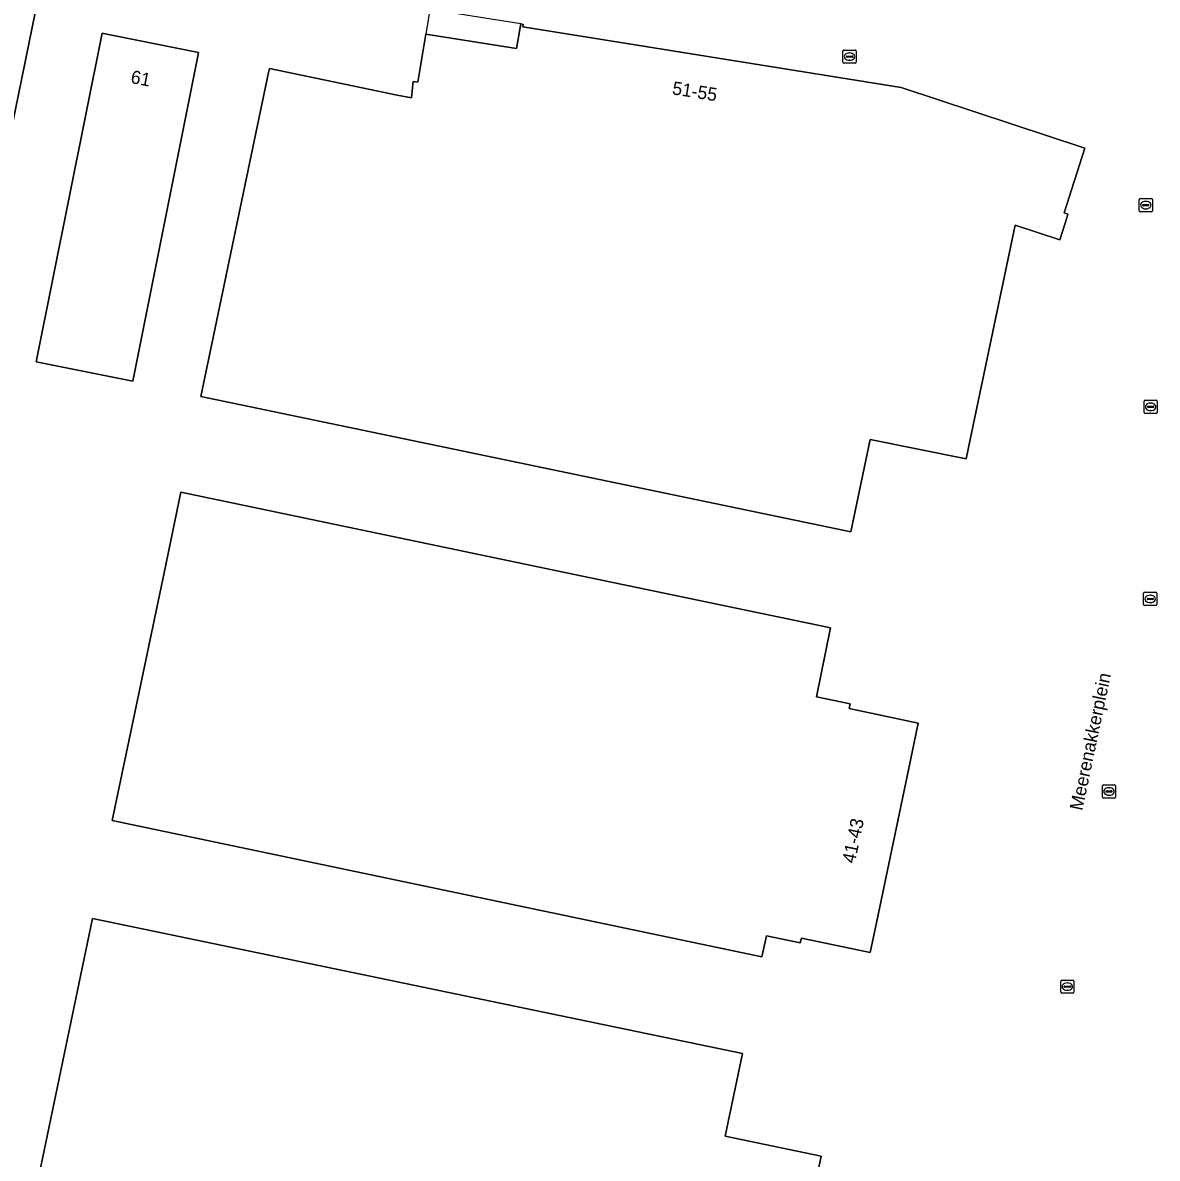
# Model space of a CAD drawing. Extents: x 157692 to 159674, y 381452 to 383291.
# Drawn here: x 158658.8 to 158745.1, y 381955.5 to 382041.8 of the extents above; entities that cross this region are included whole.
import ezdxf

# ---------------------------------------------------------------- set-up
doc = ezdxf.new("R2010")
doc.units = 0
for name, color, linetype in [('IMGEO_Erf', 7, 'Continuous'), ('IMGEO_Kolk', 7, 'Continuous'), ('IMGEO_Openbare_ruimte_label', 7, 'Continuous'), ('IMGEO_Pand', 7, 'Continuous'), ('IMGEO_Pand_nummerreeks', 7, 'Continuous'), ('IMGEO_Pand_overbouw', 7, 'Continuous'), ('IMGEO_Rijbaan_lokaal_open', 7, 'Continuous')]:
    doc.layers.add(name, color=color, linetype=linetype)

msp = doc.modelspace()

# ---------------------------------------------------------------- linework, layer by layer
at = {"layer": 'IMGEO_Erf'}
msp.add_lwpolyline([(158662.696, 382057.301), (158662.614, 382056.802), (158662.067, 382054.02), (158661.364, 382050.447), (158651.179, 382000.564), (158650.896, 381999.107), (158629.503, 381894.731), (158629.177, 381893.266)], dxfattribs=at)
for points in [[(158677.52, 382038.044), (158677.585, 382038.354), (158684.651, 382036.883), (158687.314, 382036.328), (158688.385, 382036.105), (158688.495, 382037.123), (158688.526, 382037.345), (158688.882, 382037.299), (158689.474, 382040.95), (158696.385, 382039.855), (158696.702, 382041.735), (158696.893, 382041.695), (158696.868, 382041.526), (158725.623, 382036.913), (158739.605, 382032.283), (158738.015, 382027.362), (158738.316, 382027.258), (158738.251, 382027.056), (158737.685, 382025.306), (158734.291, 382026.432), (158730.881, 382010.123), (158730.573, 382008.651), (158723.263, 382010.133), (158721.804, 382003.124), (158721.318, 382003.225), (158672.379, 382013.412)], [(158659.861, 382016.035), (158664.859, 382041.021), (158664.966, 382041), (158672.197, 382039.561), (158672.14, 382039.277), (158667.195, 382014.572)], [(158665.636, 381981.152), (158669.573, 382000), (158670.853, 382006.131), (158700.185, 382000), (158719.894, 381995.881), (158720.265, 381995.803), (158719.192, 381990.567), (158721.743, 381990.023), (158721.676, 381989.672), (158726.921, 381988.571), (158726.184, 381985.013), (158723.779, 381973.515), (158723.278, 381971.119), (158718.048, 381972.206), (158717.961, 381971.859), (158715.391, 381972.393), (158715.044, 381970.789)], [(158664.128, 381973.71), (158713.569, 381963.436), (158712.251, 381957.142), (158719.537, 381955.629), (158717.381, 381945.141), (158722.597, 381944.826), (158722.505, 381943.036), (158722.488, 381942.706), (158723.939, 381942.615), (158723.695, 381937.426), (158708.841, 381938.136), (158700.971, 381939.766), (158700.93, 381939.582), (158700.735, 381939.627), (158700.816, 381940.064), (158700.532, 381940.123), (158699.728, 381940.29), (158695.533, 381941.16), (158658.933, 381948.752)]]:
    msp.add_lwpolyline(points, close=True, dxfattribs=at)
at = {"layer": 'IMGEO_Kolk'}
for p, q in [((158721.204, 382038.824), (158721.204, 382039.676)), ((158721.279, 382039.75), (158722.131, 382039.75)), ((158721.692, 382039.53), (158721.717, 382039.53)), ((158722.205, 382039.676), (158722.205, 382038.824)), ((158722.131, 382038.75), (158721.279, 382038.75)), ((158721.463, 382039.244), (158721.463, 382039.256)), ((158721.901, 382039.207), (158721.503, 382039.207)), ((158721.506, 382039.293), (158721.904, 382039.293)), ((158721.715, 382038.97), (158721.69, 382038.97)), ((158721.947, 382039.256), (158721.947, 382039.244)), ((158743.732, 382027.53), (158743.732, 382028.382)), ((158743.807, 382028.456), (158744.659, 382028.456)), ((158744.733, 382028.382), (158744.733, 382027.53)), ((158744.659, 382027.456), (158743.807, 382027.456)), ((158743.991, 382027.95), (158743.991, 382027.962)), ((158744.429, 382027.913), (158744.031, 382027.913)), ((158744.034, 382027.999), (158744.432, 382027.999)), ((158744.243, 382027.676), (158744.218, 382027.676)), ((158744.22, 382028.236), (158744.245, 382028.236)), ((158744.475, 382027.962), (158744.475, 382027.95)), ((158744.106, 382012.189), (158744.106, 382013.041)), ((158744.181, 382013.115), (158745.033, 382013.115)), ((158744.594, 382012.895), (158744.619, 382012.895)), ((158745.107, 382013.041), (158745.107, 382012.189)), ((158745.033, 382012.115), (158744.181, 382012.115)), ((158744.365, 382012.609), (158744.365, 382012.621)), ((158744.803, 382012.572), (158744.405, 382012.572)), ((158744.408, 382012.658), (158744.806, 382012.658)), ((158744.617, 382012.335), (158744.592, 382012.335)), ((158744.849, 382012.621), (158744.849, 382012.609)), ((158744.068, 381997.585), (158744.068, 381998.437)), ((158744.143, 381998.511), (158744.995, 381998.511)), ((158744.37, 381998.054), (158744.768, 381998.054)), ((158744.556, 381998.291), (158744.581, 381998.291)), ((158745.069, 381998.437), (158745.069, 381997.585)), ((158744.995, 381997.511), (158744.143, 381997.511)), ((158744.327, 381998.005), (158744.327, 381998.017)), ((158744.765, 381997.968), (158744.367, 381997.968)), ((158744.579, 381997.731), (158744.554, 381997.731)), ((158744.811, 381998.017), (158744.811, 381998.005)), ((158740.933, 381982.94), (158740.933, 381983.792)), ((158741.008, 381983.866), (158741.86, 381983.866)), ((158741.192, 381983.36), (158741.192, 381983.372)), ((158741.235, 381983.409), (158741.633, 381983.409)), ((158741.421, 381983.646), (158741.446, 381983.646)), ((158741.676, 381983.372), (158741.676, 381983.36)), ((158741.934, 381983.792), (158741.934, 381982.94)), ((158741.86, 381982.866), (158741.008, 381982.866)), ((158741.63, 381983.323), (158741.232, 381983.323)), ((158741.444, 381983.086), (158741.419, 381983.086)), ((158737.768, 381968.1), (158737.768, 381968.952)), ((158737.843, 381969.026), (158738.695, 381969.026)), ((158738.256, 381968.806), (158738.281, 381968.806)), ((158738.769, 381968.952), (158738.769, 381968.1)), ((158738.695, 381968.026), (158737.843, 381968.026)), ((158738.027, 381968.52), (158738.027, 381968.532)), ((158738.465, 381968.483), (158738.067, 381968.483)), ((158738.07, 381968.569), (158738.468, 381968.569)), ((158738.279, 381968.246), (158738.254, 381968.246)), ((158738.511, 381968.532), (158738.511, 381968.52))]:
    msp.add_line(p, q, dxfattribs=at)
for points in [[(158721.204, 382038.824), (158721.204, 382039.676)], [(158721.279, 382039.75), (158722.131, 382039.75)], [(158722.205, 382039.676), (158722.205, 382038.824)], [(158722.131, 382038.75), (158721.279, 382038.75)], [(158743.732, 382027.53), (158743.732, 382028.382)], [(158743.807, 382028.456), (158744.659, 382028.456)], [(158744.733, 382028.382), (158744.733, 382027.53)], [(158744.659, 382027.456), (158743.807, 382027.456)], [(158744.106, 382012.189), (158744.106, 382013.041)], [(158744.181, 382013.115), (158745.033, 382013.115)], [(158745.107, 382013.041), (158745.107, 382012.189)], [(158745.033, 382012.115), (158744.181, 382012.115)], [(158744.068, 381997.585), (158744.068, 381998.437)], [(158744.143, 381998.511), (158744.995, 381998.511)], [(158745.069, 381998.437), (158745.069, 381997.585)], [(158744.995, 381997.511), (158744.143, 381997.511)], [(158740.933, 381982.94), (158740.933, 381983.792)], [(158741.008, 381983.866), (158741.86, 381983.866)], [(158741.934, 381983.792), (158741.934, 381982.94)], [(158741.86, 381982.866), (158741.008, 381982.866)], [(158737.768, 381968.1), (158737.768, 381968.952)], [(158737.843, 381969.026), (158738.695, 381969.026)], [(158738.769, 381968.952), (158738.769, 381968.1)], [(158738.695, 381968.026), (158737.843, 381968.026)]]:
    msp.add_lwpolyline(points, dxfattribs=at)
for centre, radius, start, end in [((158721.281, 382039.674), 0.0765, 91.55205, 178.44795), ((158721.281, 382039.674), 0.0765, 91.55205, 178.44795), ((158722.129, 382039.674), 0.0765, 1.55205, 88.44795), ((158722.129, 382039.674), 0.0765, 1.55205, 88.44795), ((158721.281, 382038.826), 0.0765, 181.55205, 268.44795), ((158721.281, 382038.826), 0.0765, 181.55205, 268.44795), ((158721.503, 382039.253), 0.0403, 85.87752, 175.75265), ((158721.5, 382039.243), 0.0366, 178.93798, 274.71019), ((158721.904, 382039.25), 0.043, 264.86636, 352.45326), ((158721.908, 382039.255), 0.0386, 1.73085, 96.63898), ((158722.129, 382038.826), 0.0765, 271.55205, 358.44795), ((158722.129, 382038.826), 0.0765, 271.55205, 358.44795), ((158743.809, 382028.38), 0.0765, 91.55205, 178.44795), ((158743.809, 382028.38), 0.0765, 91.55205, 178.44795), ((158744.657, 382028.38), 0.0765, 1.55205, 88.44795), ((158744.657, 382028.38), 0.0765, 1.55205, 88.44795), ((158743.809, 382027.532), 0.0765, 181.55205, 268.44795), ((158743.809, 382027.532), 0.0765, 181.55205, 268.44795), ((158744.031, 382027.959), 0.0403, 85.87752, 175.75265), ((158744.028, 382027.949), 0.0366, 178.93798, 274.71019), ((158744.432, 382027.956), 0.043, 264.86636, 352.45326), ((158744.436, 382027.961), 0.0386, 1.73085, 96.63898), ((158744.657, 382027.532), 0.0765, 271.55205, 358.44795), ((158744.657, 382027.532), 0.0765, 271.55205, 358.44795), ((158744.183, 382013.039), 0.0765, 91.55205, 178.44795), ((158744.183, 382013.039), 0.0765, 91.55205, 178.44795), ((158745.031, 382013.039), 0.0765, 1.55205, 88.44795), ((158745.031, 382013.039), 0.0765, 1.55205, 88.44795), ((158744.183, 382012.191), 0.0765, 181.55205, 268.44795), ((158744.183, 382012.191), 0.0765, 181.55205, 268.44795), ((158744.405, 382012.618), 0.0403, 85.87752, 175.75265), ((158744.402, 382012.608), 0.0366, 178.93798, 274.71019), ((158744.806, 382012.615), 0.043, 264.86636, 352.45326), ((158744.81, 382012.62), 0.0386, 1.73085, 96.63898), ((158745.031, 382012.191), 0.0765, 271.55205, 358.44795), ((158745.031, 382012.191), 0.0765, 271.55205, 358.44795), ((158744.145, 381998.435), 0.0765, 91.55205, 178.44795), ((158744.145, 381998.435), 0.0765, 91.55205, 178.44795), ((158744.367, 381998.014), 0.0403, 85.87752, 175.75265), ((158744.772, 381998.016), 0.0386, 1.73085, 96.63898), ((158744.993, 381998.435), 0.0765, 1.55205, 88.44795), ((158744.993, 381998.435), 0.0765, 1.55205, 88.44795), ((158744.145, 381997.587), 0.0765, 181.55205, 268.44795), ((158744.145, 381997.587), 0.0765, 181.55205, 268.44795), ((158744.364, 381998.004), 0.0366, 178.93798, 274.71019), ((158744.768, 381998.011), 0.043, 264.86636, 352.45326), ((158744.993, 381997.587), 0.0765, 271.55205, 358.44795), ((158744.993, 381997.587), 0.0765, 271.55205, 358.44795), ((158741.01, 381983.79), 0.0765, 91.55205, 178.44795), ((158741.01, 381983.79), 0.0765, 91.55205, 178.44795), ((158741.232, 381983.369), 0.0403, 85.87752, 175.75265), ((158741.229, 381983.359), 0.0366, 178.93798, 274.71019), ((158741.633, 381983.366), 0.043, 264.86636, 352.45326), ((158741.637, 381983.371), 0.0386, 1.73085, 96.63898), ((158741.858, 381983.79), 0.0765, 1.55205, 88.44795), ((158741.858, 381983.79), 0.0765, 1.55205, 88.44795), ((158741.01, 381982.942), 0.0765, 181.55205, 268.44795), ((158741.01, 381982.942), 0.0765, 181.55205, 268.44795), ((158741.858, 381982.942), 0.0765, 271.55205, 358.44795), ((158741.858, 381982.942), 0.0765, 271.55205, 358.44795), ((158737.845, 381968.95), 0.0765, 91.55205, 178.44795), ((158737.845, 381968.95), 0.0765, 91.55205, 178.44795), ((158738.693, 381968.95), 0.0765, 1.55205, 88.44795), ((158738.693, 381968.95), 0.0765, 1.55205, 88.44795), ((158737.845, 381968.102), 0.0765, 181.55205, 268.44795), ((158737.845, 381968.102), 0.0765, 181.55205, 268.44795), ((158738.067, 381968.529), 0.0403, 85.87752, 175.75265), ((158738.064, 381968.519), 0.0366, 178.93798, 274.71019), ((158738.468, 381968.526), 0.043, 264.86636, 352.45326), ((158738.472, 381968.531), 0.0386, 1.73085, 96.63898), ((158738.693, 381968.102), 0.0765, 271.55205, 358.44795), ((158738.693, 381968.102), 0.0765, 271.55205, 358.44795)]:
    msp.add_arc(centre, radius, start, end, dxfattribs=at)
for centre, major_axis, ratio, start_param, end_param in [((158721.691, 382039.25), (-0.387, 0.002), 0.722429, 4.712389, 7.853982), ((158721.716, 382039.25), (-0.39, 0.002), 0.717154, 1.570796, 4.712389), ((158744.219, 382027.956), (-0.387, 0.002), 0.722429, 4.712389, 7.853982), ((158744.244, 382027.956), (-0.39, 0.002), 0.717154, 1.570796, 4.712389), ((158744.593, 382012.615), (-0.387, 0.002), 0.722429, 4.712389, 7.853982), ((158744.618, 382012.615), (-0.39, 0.002), 0.717154, 1.570796, 4.712389), ((158744.555, 381998.011), (-0.387, 0.002), 0.722429, 4.712389, 7.853982), ((158744.58, 381998.011), (-0.39, 0.002), 0.717154, 1.570796, 4.712389), ((158741.42, 381983.366), (-0.387, 0.002), 0.722429, 4.712389, 7.853982), ((158741.445, 381983.366), (-0.39, 0.002), 0.717154, 1.570796, 4.712389), ((158738.255, 381968.526), (-0.387, 0.002), 0.722429, 4.712389, 7.853982), ((158738.28, 381968.526), (-0.39, 0.002), 0.717154, 1.570796, 4.712389)]:
    msp.add_ellipse(centre, major_axis=major_axis, ratio=ratio, start_param=start_param, end_param=end_param, dxfattribs=at)
at = {"layer": 'IMGEO_Pand'}
for points in [[(158677.52, 382038.044), (158672.379, 382013.412), (158721.318, 382003.225), (158721.804, 382003.124), (158723.263, 382010.133), (158730.573, 382008.651), (158730.881, 382010.123), (158734.291, 382026.432), (158737.685, 382025.306), (158738.251, 382027.056), (158738.316, 382027.258), (158738.015, 382027.362), (158739.605, 382032.283), (158725.623, 382036.913), (158696.868, 382041.526), (158696.893, 382041.695), (158696.702, 382041.735), (158696.385, 382039.855), (158689.474, 382040.95), (158688.882, 382037.299), (158688.526, 382037.345), (158688.495, 382037.123), (158688.385, 382036.105), (158687.314, 382036.328), (158684.651, 382036.883), (158677.585, 382038.354)], [(158667.195, 382014.572), (158672.14, 382039.277), (158672.197, 382039.561), (158664.966, 382041), (158664.859, 382041.021), (158659.861, 382016.035)], [(158715.044, 381970.789), (158715.391, 381972.393), (158717.961, 381971.859), (158718.048, 381972.206), (158723.278, 381971.119), (158723.779, 381973.515), (158726.184, 381985.013), (158726.921, 381988.571), (158721.676, 381989.672), (158721.743, 381990.023), (158719.192, 381990.567), (158720.265, 381995.803), (158719.894, 381995.881), (158700.185, 382000), (158670.853, 382006.131), (158669.573, 382000), (158665.636, 381981.152)], [(158723.939, 381942.615), (158722.488, 381942.706), (158722.505, 381943.036), (158722.597, 381944.826), (158717.381, 381945.141), (158719.537, 381955.629), (158712.251, 381957.142), (158713.569, 381963.436), (158664.128, 381973.71), (158658.933, 381948.752), (158695.533, 381941.16), (158699.728, 381940.29), (158700.532, 381940.123), (158700.816, 381940.064), (158700.735, 381939.627), (158700.93, 381939.582), (158700.971, 381939.766), (158708.841, 381938.136), (158723.695, 381937.426)]]:
    msp.add_lwpolyline(points, close=True, dxfattribs=at)
at = {"layer": 'IMGEO_Pand_overbouw'}
msp.add_lwpolyline([(158689.474, 382040.95), (158696.385, 382039.855), (158696.702, 382041.735), (158689.781, 382042.845)], close=True, dxfattribs=at)
at = {"layer": 'IMGEO_Rijbaan_lokaal_open'}
msp.add_lwpolyline([(158629.177, 381893.266), (158629.503, 381894.731), (158650.896, 381999.107), (158651.179, 382000.564), (158661.364, 382050.447)], dxfattribs=at)

# ---------------------------------------------------------------- texts
at = {"layer": 'IMGEO_Openbare_ruimte_label'}
msp.add_text('Meerenakkerplein', height=1, rotation=78.11724, dxfattribs=at).set_placement((158739.404, 381981.867))
at = {"layer": 'IMGEO_Pand_nummerreeks'}
for s, rotation, p in [('61', 348.74714, (158666.985, 382037.254)), ('51-55', 350.88602, (158708.173, 382036.391)), ('41-43', 78.20916, (158722.109, 381977.851))]:
    msp.add_text(s, height=1, rotation=rotation, dxfattribs=at).set_placement(p)

doc.saveas('drawing.dxf')
